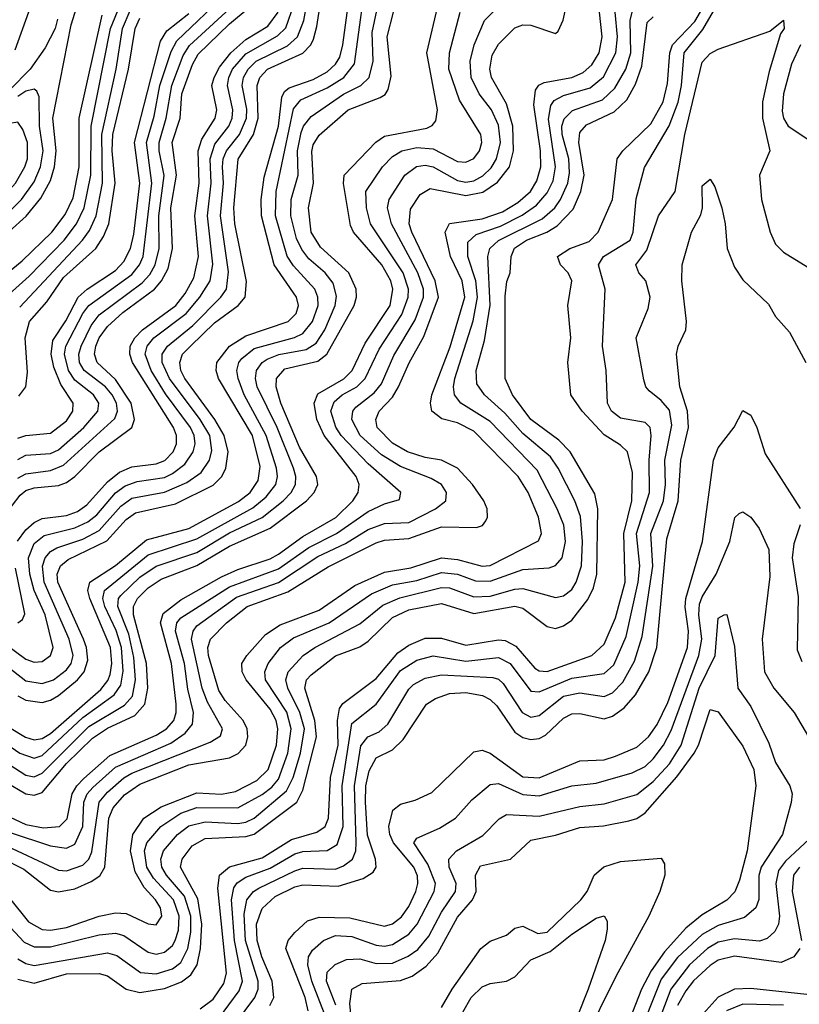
# Model space of a CAD drawing. Header units: inches. Extents: x 990535 to 1117859, y 769386 to 892122.
# Tile 963 of 1056: x 1056535 to 1058449, y 880473 to 882892. Entities that reach past the tile are written whole.
import ezdxf

# ---------------------------------------------------------------- set-up
doc = ezdxf.new("R2010")
doc.units = ezdxf.units.IN
doc.header["$MEASUREMENT"] = 0
doc.layers.add('B0858', color=7, linetype='Continuous')

msp = doc.modelspace()

# ---------------------------------------------------------------- linework, layer by layer
at = {"layer": 'B0858', "color": 5}
for points, elevation in [([(1056510, 881153.2), (1056549, 881129), (1056570, 881122.7), (1056590, 881126), (1056610, 881138.6), (1056733.7, 881246.3), (1056751.2, 881268.8), (1056756.6, 881283.4), (1056760.9, 881310), (1056757.7, 881350), (1056706.8, 881470), (1056702.1, 881490), (1056706.9, 881510), (1056770, 881551.2), (1056845.8, 881614.2), (1056950, 881642), (1057072, 881708), (1057100.3, 881730), (1057120.5, 881759.5), (1057125.5, 881794.5), (1057106.1, 881870), (1057022.5, 882010), (1057016.9, 882030), (1057018.7, 882050), (1057050.2, 882090), (1057090, 882114.8), (1057193.5, 882150), (1057213.8, 882170), (1057218.9, 882190), (1057214.7, 882210), (1057159.6, 882290), (1057128.1, 882410), (1057127.5, 882450), (1057134.7, 882505.3), (1057170, 882630), (1057178.5, 882701.5), (1057184.8, 882715.2), (1057196, 882724), (1057255.1, 882744.9), (1057290, 882764), (1057310, 882782.5), (1057320.3, 882799.7), (1057328.4, 882830), (1057362.9, 883090)], 3780), ([(1056480.8, 881320.8), (1056550, 881267.9), (1056590, 881261.3), (1056618, 881270), (1056650, 881294.6), (1056660.7, 881310), (1056666.1, 881330), (1056656.4, 881370), (1056594.6, 881510), (1056591, 881549), (1056597.4, 881570), (1056610, 881585.1), (1056625.6, 881594.4), (1056690, 881616.1), (1056730, 881636.9), (1056783.3, 881696.7), (1056810, 881716.1), (1056890, 881730.8), (1056944.9, 881755.1), (1056980.2, 881779.8), (1057000.9, 881810), (1057006.1, 881833.9), (1057001.3, 881870), (1056977.8, 881910), (1056902.1, 882010), (1056884.3, 882050), (1056884.7, 882070), (1056897.4, 882090), (1056959.5, 882140.5), (1057028.5, 882210), (1057042.2, 882230), (1057047.6, 882272.4), (1057028.1, 882410), (1057035.3, 882490), (1057032.6, 882530), (1057034.4, 882550), (1057042.6, 882570), (1057074.6, 882610), (1057091.7, 882650), (1057092.3, 882672.3), (1057081.1, 882730), (1057084.4, 882750), (1057095.7, 882770), (1057115.4, 882790), (1057192.5, 882827.5), (1057216.8, 882850), (1057232.7, 882890), (1057257.5, 883030)], 3840), ([(1056490, 881121.2), (1056534.9, 881090), (1056570, 881077.8), (1056590, 881084), (1056690, 881177.5), (1056766.4, 881233.6), (1056782.6, 881257.4), (1056788.7, 881291.3), (1056784.9, 881350), (1056771.7, 881391.7), (1056743.5, 881450), (1056738.7, 881470), (1056743.2, 881490), (1056850, 881577.2), (1056970, 881616.3), (1057107.2, 881692.8), (1057140, 881720), (1057163.2, 881750), (1057167.6, 881770), (1057165, 881790), (1057140.1, 881870), (1057085.8, 881970), (1057070.7, 882010), (1057068.2, 882030), (1057072.7, 882050), (1057080.2, 882059.8), (1057110, 882084), (1057209, 882111), (1057230, 882120.7), (1057253.9, 882150), (1057267.2, 882190), (1057266.9, 882210), (1057259.7, 882230), (1057207.1, 882287.1), (1057191.2, 882311.2), (1057162.9, 882410), (1057164.7, 882470), (1057206.8, 882673.2), (1057224.7, 882695.3), (1057290, 882724.6), (1057330.2, 882750), (1057356.9, 882783.1), (1057390.3, 883030)], 3760), ([(1056530, 881230.8), (1056550, 881220.4), (1056590, 881214.6), (1056610, 881220.5), (1056630, 881231.3), (1056676.9, 881270), (1056693.1, 881290), (1056701.6, 881318.4), (1056698.9, 881350), (1056691.4, 881370), (1056628.3, 881510), (1056626.4, 881530), (1056634.5, 881550), (1056654.1, 881565.9), (1056748.7, 881611.3), (1056796.2, 881663.8), (1056819.2, 881680.8), (1056917.1, 881702.9), (1057010, 881748.7), (1057031, 881770), (1057040.8, 881790), (1057046.2, 881830), (1057036.9, 881870), (1057013.9, 881910), (1056939.9, 882010), (1056930.2, 882030), (1056927.7, 882050), (1056934.7, 882070), (1056953.7, 882090), (1057013, 882147), (1057071, 882190), (1057088.1, 882210), (1057091.2, 882248.8), (1057063.3, 882390), (1057060.5, 882430), (1057070.9, 882549.1), (1057108.8, 882610), (1057120, 882650), (1057117.6, 882730), (1057124.5, 882750), (1057143.1, 882770), (1057230, 882809.4), (1057249.2, 882830), (1057256, 882844), (1057264.6, 882875.4), (1057291.6, 883050)], 3820), ([(1056977.8, 880462.2), (1057010, 880486), (1057036, 880524), (1057042.8, 880550), (1057021.2, 880758.8), (1057025.6, 880790), (1057049.4, 880810.6), (1057130, 880833.2), (1057202.1, 880877.9), (1057264.2, 880895.8), (1057284.3, 880910), (1057292.7, 880930), (1057297.4, 881030), (1057316.4, 881110), (1057315.3, 881170), (1057320, 881200), (1057327.7, 881212.3), (1057410, 881273.7), (1057463.5, 881336.5), (1057490, 881355.5), (1057530, 881372.9), (1057570, 881372.2), (1057630, 881355.1), (1057710, 881368.4), (1057726.8, 881366.8), (1057753.1, 881353.1), (1057799.2, 881299.2), (1057810, 881291.9), (1057830, 881290.9), (1057939.3, 881330), (1057970, 881357.5), (1057997.9, 881422.1), (1058021.5, 881510), (1058017.9, 881630), (1058037.9, 881710), (1058039.1, 881779.1), (1058027.2, 881830), (1058010, 881846.4), (1057970, 881872), (1057915.8, 881930), (1057887.9, 881970), (1057880.5, 882050), (1057887.5, 882110), (1057880.4, 882190), (1057890.7, 882250), (1057881.3, 882270), (1057862.3, 882290), (1057855.4, 882310), (1057885.4, 882330), (1057932.9, 882347.1), (1057955.3, 882370), (1057990.2, 882450), (1058001.7, 882550), (1058015.8, 882570), (1058084.1, 882635.9), (1058114.3, 882690), (1058125.2, 882734.8), (1058131, 882810), (1058137.2, 882830), (1058192.3, 882887.7), (1058275, 883030)], 3480), ([(1056530, 881811.6), (1056550, 881821.8), (1056610, 881826.5), (1056630, 881835.2), (1056692.4, 881890), (1056726.9, 881930), (1056728.6, 881950), (1056716.3, 881970), (1056670, 882006), (1056654.2, 882030), (1056644.6, 882070), (1056648.1, 882090), (1056690, 882170.1), (1056704.8, 882190), (1056810, 882265.6), (1056828.9, 882290), (1056837.9, 882310), (1056859.3, 882490), (1056845.9, 882590), (1056864.9, 882655.1), (1056878.9, 882730), (1056906.4, 882813.6), (1056920.3, 882839.7), (1057042.8, 882957.2)], 3960), ([(1056468, 881088), (1056550, 881035.6), (1056570, 881032.3), (1056590, 881040.5), (1056704.7, 881155.3), (1056792.4, 881207.6), (1056812, 881230), (1056818.9, 881270), (1056815, 881325), (1056802.4, 881382.4), (1056775.3, 881450), (1056777, 881470), (1056783, 881477), (1056830, 881522.3), (1056870, 881549.7), (1056970, 881583.2), (1057050, 881631.2), (1057130, 881668.7), (1057181.4, 881710), (1057200.9, 881730), (1057212, 881750), (1057213, 881770), (1057206.9, 881790), (1057166.7, 881890), (1057117.7, 881990), (1057113.8, 882010), (1057116, 882030), (1057130.3, 882049.7), (1057142.3, 882057.7), (1057170.6, 882069.4), (1057238, 882082), (1057262.7, 882097.3), (1057284.1, 882130), (1057309.5, 882190), (1057312.4, 882212.4), (1057304.2, 882244.2), (1057284.3, 882270), (1057244.7, 882304.7), (1057227, 882327), (1057214.6, 882354.6), (1057200.8, 882410), (1057200.9, 882450), (1057218.1, 882510), (1057216.5, 882570), (1057225.5, 882614.5), (1057231.5, 882630), (1057250, 882654), (1057330, 882708.8), (1057372.1, 882730), (1057393.1, 882750), (1057402.3, 882790), (1057399.7, 882860.3), (1057417.5, 882942.5)], 3740), ([(1056470, 880951.3), (1056550, 880914.8), (1056593.4, 880906.6), (1056632.1, 880910), (1056651.5, 880928.5), (1056663.6, 880990), (1056674.9, 881010), (1056692.1, 881027.9), (1056755.8, 881084.2), (1056870, 881134.4), (1056895.2, 881150), (1056912.8, 881170), (1056919.1, 881190), (1056918.6, 881210), (1056907.1, 881310), (1056880.2, 881410), (1056886.9, 881433.1), (1056930, 881466.4), (1057030, 881523), (1057070, 881541.2), (1057150, 881567.2), (1057170, 881579), (1057230, 881622.4), (1057311, 881669), (1057352.7, 881710), (1057365.6, 881730), (1057368.1, 881750), (1057361.2, 881770), (1057282.5, 881870), (1057264.3, 881910), (1057257.3, 881950), (1057267, 881973), (1057330.7, 882009.3), (1057351.2, 882030), (1057383.2, 882096.8), (1057444.6, 882190), (1057451.1, 882230), (1057446.3, 882250), (1057424.2, 882290), (1057354.5, 882370), (1057346.6, 882386.6), (1057329.6, 882489.6), (1057331.5, 882510), (1057409.4, 882590.6), (1057430, 882605.3), (1057534.4, 882625.6), (1057547.7, 882632.2), (1057556.5, 882643.5), (1057560.3, 882670), (1057534.1, 882810), (1057567.3, 882950)], 3680), ([(1056490, 880833.3), (1056545, 880805), (1056610, 880753.8), (1056630, 880749), (1056670, 880756.9), (1056710, 880774.8), (1056731.1, 880788.9), (1056743.5, 880810), (1056753.9, 880930), (1056764, 880956), (1056792.2, 880987.8), (1056830, 881013.6), (1056950, 881061.5), (1057050, 881078.3), (1057071, 881089), (1057089.6, 881110), (1057095, 881130), (1057093.5, 881150), (1057083.5, 881170), (1057039.1, 881219.1), (1057023.6, 881243.6), (1056998.2, 881330), (1056996.7, 881350), (1057003.3, 881370), (1057042.1, 881410), (1057093.1, 881450), (1057193.3, 881486.7), (1057292.1, 881547.9), (1057410, 881607.1), (1057430, 881613.1), (1057490, 881617.1), (1057570, 881645.6), (1057655.9, 881644.1), (1057671.1, 881648.9), (1057679, 881661), (1057683.1, 881670), (1057682.1, 881690), (1057674.4, 881710), (1057646.5, 881750), (1057610, 881789.9), (1057570.1, 881809.9), (1057530, 881816.3), (1057486.9, 881830), (1057450, 881851.5), (1057412.2, 881890), (1057409, 881910), (1057417, 881930), (1057450, 881964.6), (1057465.1, 881990), (1057491.1, 882048.9), (1057526.8, 882113.2), (1057562.6, 882210), (1057555.1, 882250), (1057497.2, 882370), (1057491.1, 882390), (1057494, 882426), (1057517.6, 882462.4), (1057542.8, 882477.2), (1057630, 882459.8), (1057671.5, 882468.5), (1057707.7, 882492.3), (1057737.1, 882530), (1057747.4, 882570), (1057745.3, 882630), (1057730, 882685.3), (1057693.3, 882750), (1057689.2, 882770), (1057695.1, 882804.9), (1057710, 882831.6), (1057750, 882872.1), (1057770, 882878.8), (1057790, 882878.4), (1057850, 882858.2), (1057856.4, 882863.6), (1057869.4, 882890.6), (1057882.4, 882950)], 3620), ([(1056490, 880868), (1056630, 880802.6), (1056650, 880800.8), (1056690, 880815), (1056704.6, 880830), (1056712.2, 880847.8), (1056730, 880970), (1056750, 880994.6), (1056790, 881029.8), (1056810, 881041.1), (1057002.6, 881117.4), (1057027.8, 881132.2), (1057032.9, 881150), (1056995.7, 881215.7), (1056982.3, 881250), (1056956.8, 881370), (1056960.5, 881390), (1056970, 881402.6), (1057067.1, 881472.9), (1057170.5, 881509.5), (1057266.9, 881573.1), (1057334.9, 881605.1), (1057390, 881639.4), (1057430, 881654), (1057490, 881657), (1057555.9, 881690), (1057581, 881710), (1057582.8, 881730), (1057570.2, 881750.2), (1057545.1, 881765.1), (1057470, 881794.4), (1057423.1, 881823.1), (1057371, 881870), (1057350.2, 881910), (1057352.4, 881930), (1057360.1, 881939.9), (1057404.6, 881975.4), (1057422.7, 881997.3), (1057453.5, 882066.5), (1057505.8, 882154.2), (1057526.4, 882210), (1057526.3, 882230), (1057512, 882270), (1057447.2, 882390), (1057438.1, 882430), (1057441.7, 882450), (1057480.1, 882510), (1057509, 882531), (1057530, 882534.3), (1057550, 882530.3), (1057610, 882496.4), (1057630, 882492.7), (1057650, 882496.1), (1057671.7, 882508.3), (1057692.1, 882527.9), (1057705.7, 882550), (1057714.8, 882590), (1057710, 882632.5), (1057692.9, 882670), (1057662.7, 882710), (1057643.4, 882750), (1057640.6, 882790), (1057650.2, 882830), (1057675.7, 882890), (1057730, 882945.7)], 3640), ([(1056498.8, 881358.8), (1056550, 881321), (1056570, 881313.5), (1056590, 881315.6), (1056610.4, 881329.6), (1056616.8, 881350), (1056596.9, 881430), (1056570, 881490), (1056559.2, 881530), (1056556.1, 881570), (1056570, 881605.1), (1056595, 881625), (1056670, 881643.3), (1056702, 881658), (1056724.2, 881675.8), (1056770, 881729.6), (1056793.4, 881746.6), (1056823, 881757), (1056890, 881767.4), (1056910, 881777), (1056940, 881800), (1056960.7, 881830), (1056965.5, 881850), (1056963.4, 881870), (1056954.4, 881890), (1056892.5, 881972.5), (1056857.3, 882030), (1056843, 882070), (1056847.4, 882090), (1056864.2, 882110), (1056943.4, 882170), (1056977.2, 882210), (1057002.1, 882250), (1057008.7, 882291.3), (1056996.1, 882410), (1057004.6, 882490), (1057002.2, 882550), (1057013.6, 882586.4), (1057048, 882630), (1057056.6, 882650), (1057058, 882670), (1057045, 882730), (1057048.3, 882750), (1057057.2, 882770), (1057090, 882807.9), (1057167.8, 882852.2), (1057188.1, 882871.9), (1057208.9, 882931.1)], 3860), ([(1056508.8, 882371.2), (1056550.5, 882409.5), (1056586.9, 882453.1), (1056610, 882496.4), (1056619.8, 882530), (1056624, 882570), (1056616, 882650), (1056660.9, 882879.1), (1056683.3, 882950)], 4120), ([(1056530, 881765.4), (1056550, 881776.4), (1056610, 881784.2), (1056642.6, 881797.4), (1056768, 881912), (1056774.7, 881930), (1056772, 881950), (1056762.1, 881970), (1056745.5, 881990), (1056692.6, 882030), (1056681.3, 882050), (1056680.1, 882070), (1056685.6, 882090), (1056710, 882140.9), (1056730, 882166.8), (1056835, 882245), (1056854, 882266), (1056867.7, 882290), (1056877.2, 882330), (1056876.3, 882410), (1056889.2, 882509.2), (1056876.9, 882570), (1056876.9, 882590), (1056894.7, 882650), (1056908.3, 882730), (1056935.9, 882804.1), (1056951.7, 882828.3), (1057070, 882937.5)], 3940), ([(1057022.9, 880437.1), (1057073.4, 880506.6), (1057081.7, 880530), (1057061.9, 880630), (1057054.8, 880730), (1057060.7, 880759.3), (1057068.5, 880771.5), (1057090, 880785.2), (1057150, 880807.2), (1057210, 880842.4), (1057230, 880848.6), (1057290, 880850.9), (1057314, 880866), (1057328.7, 880910), (1057326.5, 881010), (1057350, 881162.8), (1057410, 881210.5), (1057470, 881293.3), (1057510, 881318.7), (1057550, 881329.3), (1057630, 881316.4), (1057710, 881325), (1057739.2, 881310), (1057790, 881242.4), (1057810, 881240.3), (1057890, 881274.1), (1057970, 881285.8), (1057993.2, 881306.8), (1058023.4, 881376.6), (1058053.5, 881510), (1058057.3, 881550), (1058049.2, 881630), (1058080.9, 881730), (1058079.8, 881810), (1058085.4, 881870), (1058082.4, 881890), (1058070, 881902.4), (1058010, 881912.8), (1057987.9, 881930), (1057977.5, 881950), (1057974.3, 882030), (1057965.8, 882090), (1057971.8, 882230), (1057955.4, 882290), (1057968.4, 882310), (1058033.7, 882350), (1058041.1, 882370), (1058048, 882452), (1058068.4, 882528.4), (1058128.9, 882631.1), (1058151.2, 882688.8), (1058159.8, 882730), (1058166.2, 882810), (1058212.2, 882867.8), (1058250, 882932.6)], 3460), ([(1056408.7, 880928.7), (1056610, 880862.5), (1056650, 880856.6), (1056670, 880866.4), (1056690, 880910), (1056692.5, 880970), (1056700.4, 880990), (1056714, 881006), (1056770, 881055.5), (1056905.4, 881114.6), (1056941, 881139), (1056959.1, 881160.9), (1056961.4, 881190), (1056947.2, 881247.2), (1056939.3, 881310), (1056916.9, 881390), (1056920.1, 881410), (1056930, 881422.5), (1057050, 881499), (1057170, 881543.1), (1057244.5, 881595.5), (1057312.5, 881630), (1057390, 881683.9), (1057430, 881702.3), (1057467.2, 881712.8), (1057470.6, 881730), (1057390, 881800.4), (1057324.2, 881870), (1057311.2, 881891.2), (1057298.9, 881930), (1057306.8, 881953.2), (1057326.6, 881970), (1057362.6, 881990), (1057383.3, 882010), (1057417.5, 882082.5), (1057472.8, 882167.2), (1057488.8, 882210), (1057489.4, 882230), (1057476.1, 882270), (1057396.3, 882390), (1057385.8, 882430), (1057384.4, 882470), (1057425.6, 882530), (1057450, 882555.8), (1057472.8, 882570), (1057510, 882577.7), (1057550, 882574.6), (1057610, 882543.7), (1057630, 882541.5), (1057650, 882550.6), (1057663.9, 882570), (1057669.5, 882590), (1057666.5, 882610), (1057614.3, 882694.3), (1057588.4, 882770), (1057590.2, 882810), (1057616.2, 882910)], 3660), ([(1056449.1, 881049.1), (1056550, 880990.5), (1056570, 880987), (1056590, 880993), (1056650, 881064.4), (1056713.4, 881126.6), (1056750, 881151.4), (1056817.1, 881182.9), (1056842.3, 881210), (1056849.2, 881250), (1056845.9, 881310), (1056814.2, 881430), (1056813.7, 881450), (1056823.9, 881470), (1056850, 881496.3), (1056882.3, 881517.7), (1056970, 881551), (1057050, 881598.4), (1057150, 881642.6), (1057238.5, 881710), (1057257.7, 881730), (1057266.3, 881750), (1057263.8, 881770), (1057221.7, 881841.7), (1057175.7, 881950), (1057164, 881990), (1057165, 882010), (1057185.6, 882034.4), (1057266.7, 882053.3), (1057288.9, 882070), (1057355.8, 882190), (1057361.8, 882210), (1057361.2, 882230), (1057343.1, 882270), (1057273, 882333), (1057250, 882370), (1057243.7, 882430), (1057256.2, 882490), (1057251.8, 882568.2), (1057255.3, 882584.7), (1057270, 882607.9), (1057341.5, 882670), (1057419.7, 882700.3), (1057431.7, 882708.3), (1057439.4, 882720.6), (1057447, 882753), (1057436.9, 882850), (1057452.3, 882910)], 3720), ([(1056478.9, 881650), (1056536.1, 881723.9), (1056550, 881734.9), (1056570, 881742.2), (1056630, 881747.4), (1056650, 881755), (1056670, 881769.6), (1056730, 881830.3), (1056810, 881890), (1056816.8, 881910), (1056808.4, 881950), (1056770, 882007.8), (1056724.8, 882050), (1056718.5, 882070), (1056721.9, 882090), (1056730, 882110.4), (1056750, 882138), (1056787.8, 882172.2), (1056865.7, 882230), (1056883.2, 882250), (1056899.3, 882280.7), (1056909.8, 882330), (1056905.9, 882430), (1056919.6, 882510), (1056908.7, 882590), (1056928.7, 882650), (1056932.7, 882710), (1056958.6, 882781.4), (1056973.1, 882806.9), (1057050, 882882), (1057098.4, 882921.6)], 3920), ([(1056490, 880685.2), (1056546, 880626), (1056570, 880614.1), (1056610, 880614.7), (1056730, 880644), (1056770, 880648), (1056790, 880641.9), (1056850, 880600.8), (1056870, 880596.6), (1056890, 880600.9), (1056910, 880617.5), (1056916.8, 880630), (1056924.6, 880655.4), (1056926, 880690), (1056912, 880730), (1056863, 880783), (1056847.2, 880810), (1056841.4, 880850), (1056847.1, 880870), (1056881.1, 880910), (1056930, 880942.9), (1056970, 880956.2), (1057070, 880956), (1057130, 880988.6), (1057153.6, 881006.4), (1057170, 881026.1), (1057193.2, 881090), (1057201.4, 881150), (1057190.4, 881190.4), (1057138.2, 881270), (1057136.8, 881290), (1057144.9, 881310), (1057175.4, 881350), (1057207, 881373), (1057294.5, 881410), (1057398.2, 881481.8), (1057450, 881503.3), (1057510, 881514), (1057570, 881533.5), (1057609.9, 881529.9), (1057653.5, 881513.5), (1057690, 881512.3), (1057770, 881541.5), (1057834.4, 881545.5), (1057850, 881551), (1057866.5, 881570), (1057874.6, 881610), (1057870.3, 881650.3), (1057854.7, 881690), (1057805.5, 881785.5), (1057690, 881905), (1057618.1, 881950), (1057602, 881970), (1057599.4, 881990), (1057603, 882010), (1057648, 882152), (1057658.9, 882210), (1057654.3, 882250), (1057634.8, 882310), (1057634.7, 882345.3), (1057655.4, 882364.5), (1057715.2, 882384.8), (1057768.7, 882411.3), (1057803.6, 882436.4), (1057830, 882466.1), (1057844.2, 882495.8), (1057850.3, 882530), (1057832.8, 882647.2), (1057838.8, 882681.2), (1057846.8, 882693.2), (1057870, 882705.6), (1057935.6, 882724.4), (1057968.3, 882751.7), (1057998.6, 882810), (1058002.1, 882850), (1057996.9, 882910)], 3560), ([(1056500.6, 882210), (1056558.1, 882261.9), (1056644.1, 882350), (1056673.8, 882390), (1056692.8, 882430), (1056709.5, 882510), (1056710.3, 882630), (1056757.6, 882870), (1056781.8, 882930)], 4060), ([(1056510, 880734.1), (1056556, 880676), (1056590, 880657.2), (1056610, 880655.3), (1056650, 880661.4), (1056730, 880689.4), (1056770, 880697.9), (1056796.4, 880696.4), (1056850, 880671), (1056870, 880668.3), (1056883.8, 880690), (1056880.5, 880710), (1056868.2, 880730), (1056840, 880760), (1056818.5, 880798.5), (1056807.1, 880850), (1056812.2, 880890), (1056839.2, 880930), (1056882, 880958), (1056970, 880992.6), (1057030, 880989.3), (1057064.2, 880995.8), (1057116.9, 881023.1), (1057144.8, 881050), (1057165.2, 881110), (1057168.6, 881150), (1057164.5, 881170), (1057150, 881197.8), (1057090.4, 881270), (1057081.1, 881290), (1057080.2, 881310), (1057092.3, 881330), (1057138.5, 881381.5), (1057174.5, 881405.5), (1057270, 881441.7), (1057357.9, 881502.1), (1057430, 881534.6), (1057494.9, 881545.1), (1057570, 881569.9), (1057610, 881565.9), (1057670, 881549.6), (1057690, 881550.9), (1057808.4, 881611.6), (1057816, 881630), (1057808.2, 881670), (1057782.9, 881730), (1057758.6, 881770), (1057650, 881881.3), (1057610, 881901.3), (1057571.2, 881911.2), (1057546.7, 881930), (1057543.3, 881950), (1057546.4, 881970), (1057591.7, 882088.3), (1057627.6, 882210), (1057621.2, 882250), (1057592.5, 882310), (1057579.3, 882370), (1057590, 882391.2), (1057670, 882402.8), (1057720.1, 882419.9), (1057757.6, 882442.4), (1057788.7, 882470), (1057804.4, 882495.6), (1057814.1, 882530), (1057813.5, 882570), (1057797.3, 882682.7), (1057801.3, 882718.7), (1057808.9, 882731.1), (1057822.4, 882737.6), (1057890, 882749.7), (1057918.2, 882761.8), (1057939.5, 882780.5), (1057957.3, 882810), (1057964.4, 882850), (1057957.9, 882910)], 3580), ([(1056556.5, 882910), (1056523.1, 882816.9)], 4080), ([(1056529, 881611), (1056550, 881638.9), (1056570, 881656.9), (1056590, 881666.5), (1056650, 881673.6), (1056676.5, 881683.5), (1056699.9, 881700.1), (1056750, 881756.2), (1056780, 881780), (1056810, 881793.2), (1056870, 881800.5), (1056890.7, 881809.3), (1056911.5, 881830), (1056920, 881850), (1056920, 881870), (1056912, 881890), (1056811.9, 882050), (1056805, 882070), (1056806.2, 882090), (1056817.1, 882110), (1056836, 882130), (1056917.9, 882190), (1056941, 882219), (1056962.6, 882257.4), (1056973.9, 882310), (1056964.5, 882410), (1056975.7, 882490), (1056972.7, 882570), (1056981.6, 882598.4), (1057014.7, 882650), (1057018.8, 882670), (1057006.3, 882730), (1057012.3, 882750), (1057025, 882775), (1057053.4, 882810), (1057090, 882842.9), (1057143.9, 882876.1), (1057169, 882910)], 3880), ([(1056530, 880584.7), (1056550, 880573.1), (1056570, 880568.7), (1056750, 880599.3), (1056772.9, 880592.9), (1056831.6, 880551.6), (1056870, 880547.9), (1056910, 880560.3), (1056930, 880575.7), (1056947.9, 880610), (1056955.1, 880650), (1056954.6, 880690), (1056939.1, 880739.1), (1056894.9, 880790), (1056883.7, 880810), (1056880.9, 880830), (1056887.8, 880850), (1056922.2, 880890), (1056950, 880911.7), (1056990, 880921.1), (1057070, 880917.4), (1057090, 880920.7), (1057110, 880930.7), (1057190, 880997.4), (1057206.4, 881030), (1057224.1, 881090), (1057233.7, 881150), (1057222.9, 881190), (1057192.7, 881250), (1057188.3, 881270), (1057193.9, 881290), (1057230.3, 881329.7), (1057259.3, 881350), (1057370, 881407.8), (1057426.4, 881453.6), (1057468, 881472), (1057570, 881496.8), (1057590, 881496.4), (1057650, 881474.1), (1057690, 881476), (1057750, 881493.2), (1057770, 881494.8), (1057850, 881472.1), (1057870, 881476.2), (1057890, 881492), (1057901.2, 881510), (1057914.1, 881550), (1057916.8, 881610), (1057911.6, 881671.6), (1057897.3, 881710), (1057856.7, 881790), (1057837.8, 881817.8), (1057770, 881875.5), (1057725.5, 881925.5), (1057676, 881970), (1057657.2, 881997.2), (1057655.7, 882030), (1057676.3, 882103.7), (1057689.7, 882190.3), (1057684.1, 882310), (1057689, 882330), (1057710.4, 882349.6), (1057817.4, 882402.6), (1057848.4, 882430), (1057862.9, 882450), (1057880.4, 882490), (1057884.7, 882515.3), (1057883, 882550), (1057866.7, 882610), (1057865.7, 882630), (1057871.4, 882648.6), (1057891.7, 882668.3), (1057965.4, 882694.6), (1057996.2, 882723.8), (1058022.6, 882770), (1058035.5, 882810), (1058033.7, 882890), (1058038.2, 882910)], 3540), ([(1056530, 881863.6), (1056550, 881870.5), (1056610, 881876), (1056650, 881906.5), (1056665.4, 881930), (1056665.6, 881950), (1056635.8, 881995.8), (1056618.4, 882038.4), (1056611.9, 882070), (1056616.2, 882103.8), (1056648, 882152), (1056678.3, 882210), (1056700.1, 882230), (1056770, 882275.3), (1056790, 882297.4), (1056806.7, 882330), (1056814.9, 882365.1), (1056829.8, 882490), (1056816.3, 882590), (1056880.7, 882839.3), (1056895.8, 882864.2), (1056950, 882907.1)], 3980), ([(1056534.7, 882185.3), (1056689.1, 882350), (1056705.9, 882374.1), (1056722.1, 882410), (1056738.3, 882490), (1056736.3, 882610), (1056771.2, 882770), (1056787, 882870), (1056806, 882914)], 4040), ([(1056627.1, 882892.9), (1056621.5, 882870), (1056597.2, 882822.8), (1056560.7, 882770), (1056410, 882618.3)], 4120), ([(1056485.5, 882254.5), (1056540.8, 882299.2), (1056613.7, 882370), (1056646.5, 882413.5), (1056665.8, 882454.2), (1056681.1, 882530), (1056681.1, 882650), (1056737.4, 882902.6)], 4080), ([(1056530, 880534.9), (1056570, 880524.8), (1056650, 880548), (1056730, 880548.8), (1056750, 880543.1), (1056796.4, 880510), (1056830, 880502.4), (1056890, 880511.6), (1056932, 880528), (1056954.7, 880545.3), (1056970.5, 880570), (1056978.8, 880610), (1056982.2, 880670), (1056971.8, 880731.8), (1056929.7, 880810), (1056933.3, 880830), (1056957.8, 880862.2), (1056990, 880880.7), (1057090, 880885), (1057110, 880891), (1057214.8, 880970), (1057230, 880999.3), (1057263.6, 881130), (1057259.6, 881170), (1057234.7, 881250), (1057239.1, 881270), (1057250, 881282.1), (1057310, 881328.9), (1057370, 881351.5), (1057390, 881365.4), (1057450, 881423.5), (1057490, 881442.2), (1057570, 881457.6), (1057650, 881433.5), (1057750, 881450.9), (1057770, 881446.2), (1057830, 881401.5), (1057850, 881396.5), (1057870, 881402.8), (1057890, 881417), (1057930, 881467.2), (1057943.7, 881496.3), (1057951.6, 881530), (1057953.8, 881690), (1057946.7, 881726.7), (1057886.2, 881830), (1057858.6, 881858.6), (1057789.4, 881910), (1057744.5, 881970), (1057726.7, 882010), (1057727, 882213), (1057731.1, 882248.9), (1057738.8, 882270), (1057741.5, 882310), (1057749.8, 882330.2), (1057778.7, 882350), (1057829.2, 882370), (1057854.7, 882385.3), (1057893.8, 882426.2), (1057912.7, 882470), (1057920.5, 882510), (1057907.9, 882590), (1057910, 882615), (1057926.6, 882633.4), (1057994.4, 882665.6), (1058025.2, 882694.8), (1058046.7, 882733.3), (1058062.4, 882777.6), (1058075.5, 882884.5), (1058090, 882899.2)], 3520), ([(1056532.9, 881967.1), (1056549.7, 881990), (1056554.1, 882025.9), (1056548.3, 882110), (1056559.1, 882150), (1056601, 882199), (1056641.9, 882258.1), (1056721.7, 882330), (1056740.6, 882359.4), (1056753.2, 882390), (1056769.2, 882490), (1056761.4, 882570), (1056763.3, 882610), (1056801.9, 882770), (1056818, 882870), (1056830, 882895.2)], 4020), ([(1057042.9, 880397.1), (1057111.6, 880490), (1057120.1, 880510), (1057120.4, 880530), (1057089.4, 880630), (1057085.7, 880694.3), (1057092.5, 880730), (1057109, 880750), (1057122, 880758), (1057210, 880801.1), (1057230, 880807.3), (1057310, 880805), (1057330, 880812.9), (1057351.9, 880830), (1057359.8, 880850), (1057360.7, 880870), (1057356.5, 881010), (1057372, 881108), (1057389.1, 881130), (1057417.4, 881142.6), (1057438.7, 881161.3), (1057490, 881247.3), (1057501.5, 881258.5), (1057530, 881274.2), (1057570, 881282.5), (1057696, 881276.1), (1057710, 881271.8), (1057721.4, 881261.4), (1057768.3, 881190), (1057790, 881178.4), (1057810, 881182.2), (1057870, 881230), (1057910, 881238), (1057970, 881229.5), (1057990, 881238.1), (1058015.2, 881264.8), (1058043.9, 881316.1), (1058063, 881377), (1058089.1, 881549.1), (1058084.2, 881630), (1058115.6, 881710), (1058120.1, 881750), (1058118.3, 881810), (1058135.8, 881895.8), (1058130, 881932.8), (1058110, 881956.2), (1058079.9, 881979.9), (1058071.9, 881990), (1058067.3, 882007.3), (1058048.2, 882110), (1058077.8, 882182.2), (1058082.8, 882210), (1058071.7, 882250), (1058054.5, 882270), (1058047.4, 882290), (1058074.6, 882325.4), (1058103.4, 882410), (1058144.1, 882470), (1058167.9, 882610), (1058210, 882787.5), (1058230, 882808.9), (1058250, 882819), (1058376.5, 882863.5), (1058410.3, 882890.3), (1058411.8, 882870), (1058402.9, 882857.1), (1058375.1, 882764.9), (1058358.6, 882690), (1058358.7, 882650), (1058376.1, 882570), (1058350.8, 882510), (1058355.9, 882450), (1058377.5, 882370), (1058390, 882340.3), (1058410, 882320.6), (1058470, 882283.5)], 3440), ([(1058452.1, 882830), (1058430, 882782.4), (1058409.8, 882710), (1058407.1, 882667.1), (1058409.8, 882649.9), (1058421.2, 882630), (1058475, 882595)], 3460), ([(1056504.6, 882415.4), (1056539.4, 882450), (1056570, 882493.1), (1056586.1, 882530), (1056592.4, 882570), (1056583.2, 882630), (1056582.1, 882702.1), (1056576.5, 882716.5), (1056570, 882721), (1056550, 882715.9), (1056530, 882703.1)], 4140), ([(1057148.6, 880470), (1057158.4, 880490), (1057154.7, 880530), (1057128.9, 880590), (1057117.4, 880630), (1057116.2, 880670), (1057130, 880708.8), (1057161.8, 880738.2), (1057210, 880761.8), (1057230, 880766.5), (1057316.9, 880763.1), (1057378.1, 880781.9), (1057402.4, 880797.6), (1057410.2, 880810), (1057408.2, 880830), (1057388.8, 880888.8), (1057383.5, 880970), (1057384.4, 881010), (1057393, 881047), (1057410, 881078.9), (1057450, 881098.1), (1057476.5, 881123.5), (1057533.4, 881210), (1057555.6, 881224.4), (1057590, 881236.7), (1057630, 881238.9), (1057671.3, 881231.3), (1057690, 881222.1), (1057706.3, 881206.3), (1057750, 881141.8), (1057770, 881128.6), (1057790, 881123.5), (1057810, 881125.9), (1057825.7, 881134.3), (1057870, 881176), (1057890, 881186.6), (1057910, 881187.1), (1057970, 881174.6), (1057990, 881180.6), (1058018.7, 881201.3), (1058047, 881233), (1058079.2, 881290), (1058099.4, 881350), (1058123.7, 881616.3), (1058151, 881710), (1058157.7, 881810), (1058176.8, 881890), (1058174.5, 881930), (1058155.4, 881990), (1058147.3, 882070), (1058151.6, 882090), (1058169.9, 882130), (1058172.2, 882150), (1058160.3, 882250), (1058161.1, 882290), (1058184, 882370), (1058207.3, 882412.7), (1058211, 882430), (1058210, 882483.8), (1058230, 882499.7), (1058241.3, 882481.3), (1058258.4, 882430), (1058266.9, 882390), (1058271.6, 882330), (1058290, 882283.5), (1058310, 882252.9), (1058372.9, 882192.9), (1058390, 882162.4), (1058424.4, 882124.4), (1058465, 882050)], 3420), ([(1057242.7, 880457.3), (1057235.3, 880490), (1057188.5, 880610), (1057193.8, 880630), (1057210, 880649.7), (1057241.6, 880678.4), (1057270, 880687.4), (1057345.4, 880685.4), (1057430, 880664.8), (1057450, 880670.7), (1057471.8, 880688.2), (1057490, 880713.6), (1057507, 880750), (1057512.5, 880770), (1057511.4, 880788.6), (1057502.2, 880810), (1057452.3, 880870), (1057443.8, 880890), (1057441.4, 880910), (1057450.9, 880950), (1057470, 880964.5), (1057505.5, 880974.5), (1057546.3, 880993.7), (1057650, 881093.4), (1057670, 881097.3), (1057690, 881089.8), (1057770, 881032.1), (1057810, 881029.4), (1057910, 881070.9), (1057970, 881073.8), (1057997.4, 881082.6), (1058050, 881104.6), (1058078.9, 881130), (1058099.9, 881160.1), (1058125.7, 881214.3), (1058174.5, 881350), (1058176.7, 881390), (1058168.4, 881448.4), (1058170, 881470), (1058211, 881610), (1058238.1, 881810), (1058250, 881840.4), (1058289.2, 881890.8), (1058310, 881931.4), (1058330, 881920.7), (1058344.8, 881890), (1058365.3, 881825.3), (1058450.9, 881690.9)], 3380), ([(1057282.8, 880450), (1057252.2, 880530), (1057242.2, 880570), (1057243.5, 880590), (1057253.7, 880606.3), (1057280.2, 880630), (1057310, 880641.8), (1057350, 880639.7), (1057410, 880618), (1057430, 880615.7), (1057450, 880619.8), (1057490, 880645.3), (1057510.4, 880670), (1057552, 880750), (1057555.6, 880770), (1057537, 880817), (1057502.2, 880870), (1057510, 880881.5), (1057565.4, 880905.4), (1057604.9, 880930), (1057644.7, 880975.3), (1057690, 881013.2), (1057710, 881015.8), (1057770, 880988.6), (1057810, 880985.3), (1057890, 881010.1), (1057950, 881016.2), (1058038.4, 881041.6), (1058070, 881057.6), (1058090, 881075.9), (1058115.4, 881110), (1058134.1, 881145.9), (1058202.4, 881330), (1058209.3, 881370), (1058201.9, 881430), (1058203.7, 881456.3), (1058210, 881473.9), (1058244.5, 881530), (1058278.5, 881610), (1058290.7, 881669.3), (1058301, 881679), (1058310, 881682.8), (1058330, 881669.4), (1058350, 881641.9), (1058374.3, 881590), (1058376.4, 881523.6), (1058357.9, 881370), (1058363.1, 881290), (1058386.4, 881250), (1058435.9, 881190), (1058471.4, 881130)], 3360), ([(1058450.9, 881650.9), (1058435.4, 881604.6), (1058431.2, 881570), (1058446.1, 881473.9), (1058443.7, 881343.7), (1058454.8, 881314.8)], 3380), ([(1056530, 881410.1), (1056541.6, 881418.4), (1056547.5, 881432.5), (1056524.6, 881544.6)], 3880), ([(1057310.6, 880470.6), (1057288.3, 880530), (1057290, 880551.7), (1057309.5, 880570.5), (1057337.2, 880582.8), (1057370, 880584.5), (1057410, 880573.6), (1057450, 880574.1), (1057488.8, 880591.2), (1057512, 880608), (1057539.5, 880640.5), (1057570, 880699.7), (1057604.7, 880750), (1057606, 880770), (1057589.3, 880810), (1057588.7, 880830), (1057606.9, 880850), (1057672, 880888), (1057711.6, 880928.4), (1057730, 880939.4), (1057810, 880935.5), (1057910, 880958.9), (1057970, 880965.9), (1058050, 880988.3), (1058090, 881020.3), (1058130, 881064.1), (1058158.5, 881110), (1058203.2, 881250), (1058242.2, 881330), (1058250, 881422), (1058264, 881430), (1058270.6, 881430.6), (1058290, 881352.2), (1058297.9, 881250), (1058330, 881204.7), (1058374.4, 881114.4), (1058390, 881066.8), (1058425.7, 881010), (1058431.3, 880990), (1058428.9, 880968.9), (1058407.2, 880890), (1058354.8, 880810), (1058349.8, 880789.8), (1058349.5, 880730.5), (1058342.2, 880710), (1058314, 880686), (1058250, 880667.1), (1058210, 880644.5), (1058150, 880587.7), (1058110, 880535), (1058050, 880385)], 3340), ([(1057357.5, 880350), (1057344.9, 880475.1), (1057350, 880510.6), (1057375.9, 880524.1), (1057470, 880531.3), (1057498, 880542), (1057533, 880567), (1057561.3, 880598.7), (1057610, 880687.2), (1057646.2, 880730), (1057655.3, 880750), (1057654.1, 880790), (1057666.4, 880813.6), (1057739.8, 880830), (1057790, 880876.6), (1057850, 880888.7), (1057910, 880907.8), (1057968.3, 880911.7), (1058030, 880924.1), (1058050, 880929.8), (1058070, 880943.8), (1058148.2, 881031.8), (1058190.5, 881090), (1058201.5, 881110), (1058230, 881197.2), (1058250, 881191.3), (1058310, 881107), (1058337.1, 881050), (1058342.2, 881010), (1058320.7, 880850), (1058302.3, 880777.7), (1058290.5, 880749.5), (1058270.9, 880729.1), (1058210, 880692.5), (1058170, 880659.8), (1058117.6, 880602.4), (1058084.8, 880555.1), (1058061.6, 880510), (1058018.7, 880401.3)], 3320), ([(1058485.6, 880890), (1058415, 880825), (1058397.9, 880802.1), (1058391, 880770), (1058400.6, 880690), (1058397.8, 880670), (1058388.4, 880651.6), (1058370, 880634.4), (1058351.5, 880628.5), (1058290, 880633.8), (1058250, 880625.7), (1058223.4, 880610), (1058179.6, 880570), (1058133.7, 880510), (1058080.3, 880370)], 3360), ([(1057570, 880465), (1057596.3, 880510), (1057667.3, 880610), (1057690, 880628.3), (1057730, 880643.3), (1057750, 880660.5), (1057770, 880665.1), (1057806.8, 880646.8), (1057830, 880650.4), (1057912.6, 880730), (1057927.6, 880750), (1057945.3, 880790), (1057969.1, 880810.9), (1058010, 880823.7), (1058110, 880832.4), (1058118, 880818), (1058118.4, 880790), (1058106.7, 880750), (1058079, 880690), (1057998.5, 880541.5), (1057919.1, 880380.9)], 3280), ([(1058449.1, 880810), (1058434.9, 880790), (1058431.4, 880750), (1058454.2, 880630)], 3380), ([(1057602.4, 880417.6), (1057642.8, 880490), (1057670, 880516.4), (1057690, 880524.2), (1057730, 880530.1), (1057750, 880540.5), (1057790, 880582.3), (1057836.8, 880603.2), (1057890, 880645.2), (1057950, 880684.6), (1057970.1, 880690.1), (1057977.2, 880677.2), (1057977.3, 880657.3), (1057972.4, 880630), (1057930.3, 880510), (1057874.8, 880370)], 3260), ([(1058450, 880610), (1058435.6, 880590), (1058404, 880576), (1058290, 880591.6), (1058250, 880581.4), (1058230, 880568.8), (1058189.4, 880530.6), (1058170, 880506.4), (1058149.9, 880470.1)], 3380), ([(1058490, 880495), (1058330, 880512.3), (1058290, 880510.4), (1058250, 880490.7), (1058212.9, 880450)], 3420), ([(1058410, 880471), (1058310, 880473.2), (1058270, 880457.2)], 3440)]:
    msp.add_lwpolyline(points, dxfattribs=dict(at, elevation=elevation))
at = {"layer": 'B0858', "color": 5, "elevation": 4160}
msp.add_lwpolyline([(1056530, 882640.4), (1056510, 882636.7), (1056490, 882622), (1056402.2, 882537.8), (1056329.1, 882490), (1056325.6, 882470), (1056332.1, 882450), (1056350, 882420.9), (1056370, 882403.7), (1056390, 882400.7), (1056410, 882404.8), (1056450, 882422.5), (1056490, 882451.4), (1056524.2, 882490), (1056547.4, 882530), (1056554, 882550), (1056553.5, 882590), (1056542.3, 882622.3)], close=True, dxfattribs=at)

doc.saveas('drawing.dxf')
